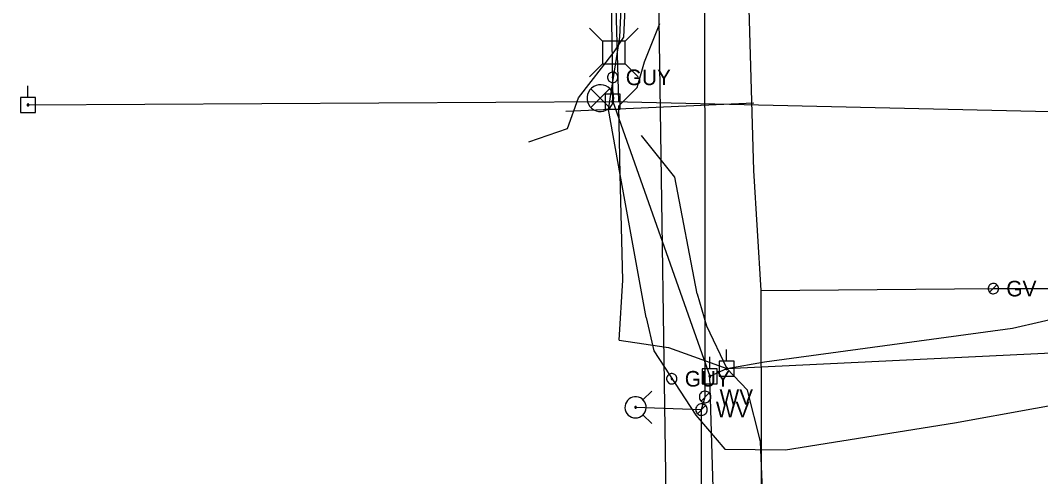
# Model space of a CAD drawing. Extents: x 600849 to 606371, y 330010 to 403088.
# Drawn here: x 601672.2 to 601924.2, y 398180.2 to 398292.8 of the extents above; entities that cross this region are included whole.
import ezdxf

# ---------------------------------------------------------------- set-up
doc = ezdxf.new("R2010")
doc.units = 0
for name, color, linetype in [('E_SIG', 7, 'Continuous'), ('E_UTL_AG_Bold', 7, 'Continuous'), ('E_UTL_EGuyWire', 7, 'Continuous'), ('E_UTL_EPowerPole', 7, 'Continuous'), ('E_UTL_FO_UG', 7, 'Continuous'), ('E_UTL_G', 7, 'Continuous'), ('E_UTL_G_UG', 7, 'Continuous'), ('E_UTL_Overhead', 7, 'Continuous'), ('E_UTL_SAN_UG', 7, 'Continuous'), ('E_UTL_T_UG', 7, 'Continuous'), ('E_UTL_TV_UG', 7, 'Continuous'), ('E_UTL_W', 7, 'Continuous'), ('E_UTL_W_UG', 7, 'Continuous'), ('E_UTL_WHydrant', 7, 'Continuous')]:
    doc.layers.add(name, color=color, linetype=linetype)

msp = doc.modelspace()

# ---------------------------------------------------------------- linework, layer by layer
at = {"layer": 'E_SIG'}
for points in [[(601818.77, 398273.63), (601818.71, 398274.25), (601818.54, 398274.85), (601818.25, 398275.41), (601817.86, 398275.9), (601817.39, 398276.32), (601816.85, 398276.63), (601816.25, 398276.83), (601815.63, 398276.92), (601815, 398276.89), (601814.4, 398276.75), (601813.82, 398276.49), (601813.31, 398276.12), (601812.88, 398275.67), (601812.54, 398275.14), (601812.31, 398274.56), (601812.19, 398273.94), (601812.19, 398273.31), (601812.31, 398272.7), (601812.54, 398272.12), (601812.88, 398271.59), (601813.31, 398271.13), (601813.82, 398270.77), (601814.4, 398270.51), (601815, 398270.36), (601815.63, 398270.33), (601816.25, 398270.42), (601816.85, 398270.63), (601817.39, 398270.94), (601817.86, 398271.35), (601818.25, 398271.84), (601818.54, 398272.4), (601818.71, 398273), (601818.77, 398273.63)], [(601817.74, 398275.96), (601813.13, 398271.31)], [(601813.13, 398275.91), (601817.78, 398271.26)]]:
    msp.add_lwpolyline(points, dxfattribs=at)
at = {"layer": 'E_UTL_AG_Bold'}
for points in [[(601815.96, 398287.7), (601812.78, 398290.88)], [(601821.59, 398287.7), (601824.78, 398290.88)], [(601821.59, 398287.7), (601815.96, 398287.7)], [(601815.96, 398287.7), (601815.96, 398282.07)], [(601821.59, 398282.07), (601821.59, 398287.7)], [(601815.96, 398282.07), (601812.78, 398278.88)], [(601815.96, 398282.07), (601821.59, 398282.07)], [(601821.59, 398282.07), (601824.78, 398278.88)]]:
    msp.add_lwpolyline(points, dxfattribs=at)
at = {"layer": 'E_UTL_EGuyWire'}
msp.add_line((601818.52, 398272.77), (601818.52, 398278.77), dxfattribs=at)
for points in [[(601819.81, 398278.77), (601819.78, 398279.01), (601819.71, 398279.25), (601819.6, 398279.46), (601819.45, 398279.66), (601819.27, 398279.81), (601819.06, 398279.94), (601818.82, 398280.02), (601818.58, 398280.05), (601818.34, 398280.04), (601818.1, 398279.98), (601817.88, 398279.88), (601817.68, 398279.74), (601817.51, 398279.56), (601817.38, 398279.36), (601817.29, 398279.13), (601817.24, 398278.89), (601817.24, 398278.65), (601817.29, 398278.41), (601817.38, 398278.18), (601817.51, 398277.98), (601817.68, 398277.8), (601817.88, 398277.66), (601818.1, 398277.56), (601818.34, 398277.5), (601818.58, 398277.49), (601818.82, 398277.52), (601819.06, 398277.6), (601819.27, 398277.72), (601819.45, 398277.88), (601819.6, 398278.08), (601819.71, 398278.29), (601819.78, 398278.53), (601819.81, 398278.77)], [(601818.68, 398278.77), (601818.68, 398278.8), (601818.67, 398278.83), (601818.66, 398278.86), (601818.64, 398278.88), (601818.62, 398278.9), (601818.59, 398278.92), (601818.56, 398278.93), (601818.53, 398278.93), (601818.5, 398278.93), (601818.47, 398278.92), (601818.44, 398278.91), (601818.42, 398278.89), (601818.4, 398278.87), (601818.38, 398278.84), (601818.37, 398278.81), (601818.36, 398278.78), (601818.36, 398278.75), (601818.37, 398278.72), (601818.38, 398278.7), (601818.4, 398278.67), (601818.42, 398278.65), (601818.44, 398278.63), (601818.47, 398278.62), (601818.5, 398278.61), (601818.53, 398278.61), (601818.56, 398278.61), (601818.59, 398278.62), (601818.62, 398278.64), (601818.64, 398278.66), (601818.66, 398278.68), (601818.67, 398278.71), (601818.68, 398278.74), (601818.68, 398278.77)], [(601834.39, 398204.32), (601834.37, 398204.56), (601834.3, 398204.8), (601834.18, 398205.01), (601834.03, 398205.21), (601833.85, 398205.36), (601833.64, 398205.49), (601833.41, 398205.57), (601833.17, 398205.6), (601832.92, 398205.59), (601832.69, 398205.53), (601832.46, 398205.43), (601832.26, 398205.29), (601832.1, 398205.11), (601831.96, 398204.91), (601831.87, 398204.68), (601831.83, 398204.44), (601831.83, 398204.2), (601831.87, 398203.96), (601831.96, 398203.73), (601832.1, 398203.53), (601832.26, 398203.35), (601832.46, 398203.21), (601832.69, 398203.11), (601832.92, 398203.05), (601833.17, 398203.04), (601833.41, 398203.07), (601833.64, 398203.15), (601833.85, 398203.27), (601834.03, 398203.43), (601834.18, 398203.63), (601834.3, 398203.84), (601834.37, 398204.08), (601834.39, 398204.32)], [(601833.27, 398204.32), (601833.26, 398204.35), (601833.25, 398204.38), (601833.24, 398204.41), (601833.22, 398204.43), (601833.2, 398204.45), (601833.17, 398204.47), (601833.14, 398204.48), (601833.11, 398204.48), (601833.08, 398204.48), (601833.05, 398204.47), (601833.03, 398204.46), (601833, 398204.44), (601832.98, 398204.42), (601832.96, 398204.39), (601832.95, 398204.36), (601832.95, 398204.33), (601832.95, 398204.3), (601832.95, 398204.27), (601832.96, 398204.25), (601832.98, 398204.22), (601833, 398204.2), (601833.03, 398204.18), (601833.05, 398204.17), (601833.08, 398204.16), (601833.11, 398204.16), (601833.14, 398204.16), (601833.17, 398204.17), (601833.2, 398204.19), (601833.22, 398204.21), (601833.24, 398204.23), (601833.25, 398204.26), (601833.26, 398204.29), (601833.27, 398204.32)]]:
    msp.add_lwpolyline(points, dxfattribs=at)
at = {"layer": 'E_UTL_EPowerPole'}
for points in [[(601674.05, 398273.79), (601674.05, 398276.69)], [(601818.49, 398274.61), (601818.49, 398277.52)], [(601820.33, 398274.61), (601816.65, 398274.61)], [(601816.65, 398274.61), (601816.65, 398270.92)], [(601820.33, 398270.92), (601820.33, 398274.61)], [(601675.9, 398273.79), (601672.21, 398273.79)], [(601672.21, 398273.79), (601672.21, 398270.09)], [(601674.32, 398271.94), (601674.32, 398271.99), (601674.31, 398272.03), (601674.28, 398272.07), (601674.26, 398272.11), (601674.22, 398272.14), (601674.18, 398272.16), (601674.14, 398272.18), (601674.1, 398272.18), (601674.05, 398272.18), (601674.01, 398272.17), (601673.96, 398272.15), (601673.93, 398272.12), (601673.9, 398272.09), (601673.87, 398272.05), (601673.85, 398272.01), (601673.85, 398271.97), (601673.85, 398271.92), (601673.85, 398271.88), (601673.87, 398271.83), (601673.9, 398271.8), (601673.93, 398271.76), (601673.96, 398271.74), (601674.01, 398271.72), (601674.05, 398271.71), (601674.1, 398271.71), (601674.14, 398271.71), (601674.18, 398271.73), (601674.22, 398271.75), (601674.26, 398271.78), (601674.28, 398271.81), (601674.31, 398271.85), (601674.32, 398271.9), (601674.32, 398271.94)], [(601675.9, 398270.09), (601675.9, 398273.79)], [(601818.76, 398272.77), (601818.76, 398272.81), (601818.74, 398272.86), (601818.72, 398272.9), (601818.7, 398272.93), (601818.66, 398272.96), (601818.62, 398272.99), (601818.58, 398273), (601818.53, 398273.01), (601818.49, 398273.01), (601818.44, 398272.99), (601818.4, 398272.98), (601818.37, 398272.95), (601818.33, 398272.92), (601818.31, 398272.88), (601818.29, 398272.84), (601818.29, 398272.79), (601818.29, 398272.75), (601818.29, 398272.7), (601818.31, 398272.66), (601818.33, 398272.62), (601818.37, 398272.59), (601818.4, 398272.56), (601818.44, 398272.54), (601818.49, 398272.53), (601818.53, 398272.53), (601818.58, 398272.54), (601818.62, 398272.55), (601818.66, 398272.58), (601818.7, 398272.6), (601818.72, 398272.64), (601818.74, 398272.68), (601818.76, 398272.72), (601818.76, 398272.77)], [(601672.21, 398270.09), (601675.9, 398270.09)], [(601816.65, 398270.92), (601820.33, 398270.92)], [(601846.63, 398208.68), (601846.63, 398211.58)], [(601842.48, 398206.79), (601842.48, 398209.7)], [(601848.48, 398208.68), (601844.79, 398208.68)], [(601844.79, 398208.68), (601844.79, 398204.98)], [(601848.48, 398204.98), (601848.48, 398208.68)], [(601844.32, 398206.79), (601840.63, 398206.79)], [(601840.63, 398206.79), (601840.63, 398203.1)], [(601844.32, 398203.1), (601844.32, 398206.79)], [(601846.9, 398206.83), (601846.9, 398206.88), (601846.89, 398206.92), (601846.86, 398206.96), (601846.84, 398207), (601846.8, 398207.03), (601846.76, 398207.05), (601846.72, 398207.06), (601846.68, 398207.07), (601846.63, 398207.07), (601846.59, 398207.06), (601846.55, 398207.04), (601846.51, 398207.01), (601846.48, 398206.98), (601846.45, 398206.94), (601846.44, 398206.9), (601846.43, 398206.86), (601846.43, 398206.81), (601846.44, 398206.77), (601846.45, 398206.72), (601846.48, 398206.69), (601846.51, 398206.65), (601846.55, 398206.63), (601846.59, 398206.61), (601846.63, 398206.6), (601846.68, 398206.59), (601846.72, 398206.6), (601846.76, 398206.62), (601846.8, 398206.64), (601846.84, 398206.67), (601846.86, 398206.7), (601846.89, 398206.74), (601846.9, 398206.79), (601846.9, 398206.83)], [(601842.75, 398204.94), (601842.74, 398204.99), (601842.73, 398205.03), (601842.71, 398205.07), (601842.68, 398205.11), (601842.65, 398205.14), (601842.61, 398205.16), (601842.56, 398205.18), (601842.52, 398205.18), (601842.47, 398205.18), (601842.43, 398205.17), (601842.39, 398205.15), (601842.35, 398205.12), (601842.32, 398205.09), (601842.3, 398205.05), (601842.28, 398205.01), (601842.27, 398204.97), (601842.27, 398204.92), (601842.28, 398204.88), (601842.3, 398204.84), (601842.32, 398204.8), (601842.35, 398204.76), (601842.39, 398204.74), (601842.43, 398204.72), (601842.47, 398204.71), (601842.52, 398204.71), (601842.56, 398204.71), (601842.61, 398204.73), (601842.65, 398204.75), (601842.68, 398204.78), (601842.71, 398204.82), (601842.73, 398204.86), (601842.74, 398204.9), (601842.75, 398204.94)], [(601844.79, 398204.98), (601848.48, 398204.98)], [(601840.63, 398203.1), (601844.32, 398203.1)]]:
    msp.add_lwpolyline(points, dxfattribs=at)
at = {"layer": 'E_UTL_FO_UG'}
for points in [[(601820.25, 398288.69), (601822.54, 398338.23), (601829.33, 398338.93), (601827.68, 398416.8), (601821.04, 398415.63), (601830.29, 398452.55)], [(601818.89, 398285.08), (601821.24, 398288.67), (601823.6, 398338.38), (601821.65, 398415.53), (601816.81, 398445.54)], [(601826.8, 398219.46), (601820.39, 398254.73), (601817.47, 398270.8), (601820.25, 398288.69)], [(601797.8, 398262.82), (601807.35, 398266.13), (601810.02, 398273.66), (601818.89, 398285.08)], [(601826.8, 398219.46), (601828.63, 398211.19), (601839.04, 398195.3), (601846.21, 398186.92), (601861.16, 398186.8)], [(601861.16, 398186.8), (601902.91, 398193.45), (601942.93, 398200.71), (601974.02, 398206.35), (601994.36, 398208.96), (602038.01, 398210.16), (602051.06, 398199.43), (602058.54, 398185.63)]]:
    msp.add_lwpolyline(points, dxfattribs=at)
at = {"layer": 'E_UTL_G'}
for points in [[(601913.81, 398226.58), (601913.79, 398226.83), (601913.72, 398227.06), (601913.61, 398227.28), (601913.46, 398227.47), (601913.27, 398227.63), (601913.06, 398227.75), (601912.83, 398227.83), (601912.59, 398227.87), (601912.34, 398227.85), (601912.11, 398227.8), (601911.89, 398227.69), (601911.69, 398227.55), (601911.52, 398227.38), (601911.39, 398227.17), (601911.3, 398226.95), (601911.25, 398226.71), (601911.25, 398226.46), (601911.3, 398226.22), (601911.39, 398226), (601911.52, 398225.79), (601911.69, 398225.61), (601911.89, 398225.47), (601912.11, 398225.37), (601912.34, 398225.31), (601912.59, 398225.3), (601912.83, 398225.34), (601913.06, 398225.42), (601913.27, 398225.54), (601913.46, 398225.7), (601913.61, 398225.89), (601913.72, 398226.11), (601913.79, 398226.34), (601913.81, 398226.58)], [(601911.62, 398225.68), (601913.43, 398227.49)]]:
    msp.add_lwpolyline(points, dxfattribs=at)
at = {"layer": 'E_UTL_G_UG'}
for points in [[(601855.19, 398226.11), (601853.33, 398255.76), (601852.25, 398295.67), (601850.77, 398338.85), (601850.19, 398384.26), (601848.38, 398433.34), (601848.23, 398435.09), (601847.69, 398450.57), (601847.68, 398451.16), (601847.93, 398482.27), (601847.04, 398563.69), (601846.65, 398581.88), (601845.72, 398620.07), (601844.78, 398659.8), (601843.05, 398710.64), (601842.26, 398757.97), (601841.06, 398820.62), (601839.42, 398879.66)], [(601853.33, 398272.36), (601806.97, 398270.31)], [(601855.19, 398226.11), (601912.46, 398226.6), (601912.53, 398226.58), (602058.8, 398226.62)], [(601855.36, 398151.16), (601855.19, 398226.11)]]:
    msp.add_lwpolyline(points, dxfattribs=at)
at = {"layer": 'E_UTL_Overhead'}
for points in [[(601799.71, 399128), (601802.67, 398978.9), (601805.44, 398837.6), (601808.29, 398687.36), (601814.03, 398508.79), (601815.62, 398465.02), (601815.47, 398454.62), (601818.52, 398272.77), (601842.51, 398204.94), (601846.66, 398206.83), (601971.29, 398212.9), (602201.47, 398217.45), (602455.18, 398214.45), (602672.91, 398212.36), (602889.72, 398211.91), (603174.13, 398213.34), (603438.35, 398217.5), (603564.62, 398219.01), (603722.34, 398221.33)], [(601674.08, 398271.94), (601818.52, 398272.77), (601951.76, 398269.75), (601972.43, 398213)], [(601849.2, 397981.91), (601842.51, 398204.94)]]:
    msp.add_lwpolyline(points, dxfattribs=at)
at = {"layer": 'E_UTL_SAN_UG'}
msp.add_lwpolyline([(601834.58, 397979.3), (601827.27, 398477.97), (601824.22, 398555.37), (601823.94, 398602.6), (601823.36, 398635.14), (601822.76, 398683.08), (601820.93, 398724.67), (601817.01, 398811.67), (601816.14, 398892.72), (601815.6, 398929.5), (601815.23, 398967.73), (601816.12, 399020.67), (601816.07, 399067.52), (601809, 399163.56), (601809.63, 399289.25), (601808.51, 399354.86), (601805.68, 399399.45), (601802.75, 399484.94), (601799.12, 399562.02), (601798.13, 399736.67), (601901.37, 399736.39)], dxfattribs=at)
at = {"layer": 'E_UTL_T_UG'}
for points in [[(601820.07, 398213.89), (601821.01, 398228.66), (601820.39, 398254.73), (601819.99, 398271.72), (601824.59, 398276.22), (601826.39, 398282.61), (601830.12, 398292.09)], [(601839.34, 398225.26), (601833.85, 398254.11), (601825.61, 398264.41)], [(601839.34, 398225.26), (601841.71, 398217.42), (601846.66, 398206.83)], [(601820.07, 398213.89), (601832.26, 398212.07), (601846.66, 398206.83)], [(601855.58, 398174.69), (601855.01, 398188.83), (601851.77, 398201.54), (601846.66, 398206.83)]]:
    msp.add_lwpolyline(points, dxfattribs=at)
at = {"layer": 'E_UTL_TV_UG'}
for points in [[(601819.99, 398272.77), (601808.29, 398687.36)], [(601846.66, 398206.83), (601856.04, 398208.48), (601917.27, 398216.8), (601931.58, 398220.08), (601995.02, 398223.34), (602037.65, 398221.51), (602079.24, 398219.86), (602155.1, 398220.45), (602201.75, 398219.96), (602262.71, 398218.68), (602302.74, 398218.72), (602410.86, 398217.92), (602454.66, 398215.89), (602483.44, 398221.67), (602523.84, 398220.75), (602608.24, 398219.59), (602659.56, 398218.07), (602684.31, 398217.9), (602710.43, 398215.71), (602791.34, 398212.59), (602861.22, 398214.04), (602886.05, 398214.01), (602889.72, 398211.91)]]:
    msp.add_lwpolyline(points, dxfattribs=at)
at = {"layer": 'E_UTL_W'}
for points in [[(601842.76, 398199.83), (601842.74, 398200.1), (601842.66, 398200.36), (601842.54, 398200.6), (601842.37, 398200.81), (601842.17, 398200.99), (601841.93, 398201.12), (601841.67, 398201.21), (601841.41, 398201.25), (601841.14, 398201.24), (601840.87, 398201.17), (601840.63, 398201.06), (601840.4, 398200.9), (601840.22, 398200.71), (601840.07, 398200.48), (601839.97, 398200.23), (601839.92, 398199.96), (601839.92, 398199.69), (601839.97, 398199.42), (601840.07, 398199.17), (601840.22, 398198.94), (601840.4, 398198.75), (601840.63, 398198.59), (601840.87, 398198.48), (601841.14, 398198.41), (601841.41, 398198.4), (601841.67, 398198.44), (601841.93, 398198.53), (601842.17, 398198.66), (601842.37, 398198.84), (601842.54, 398199.05), (601842.66, 398199.3), (601842.74, 398199.56), (601842.76, 398199.83)], [(601840.33, 398198.82), (601842.35, 398200.83)], [(601841.87, 398196.71), (601841.85, 398196.98), (601841.77, 398197.24), (601841.65, 398197.48), (601841.48, 398197.69), (601841.27, 398197.87), (601841.04, 398198), (601840.78, 398198.09), (601840.51, 398198.13), (601840.24, 398198.12), (601839.98, 398198.05), (601839.73, 398197.94), (601839.51, 398197.78), (601839.33, 398197.59), (601839.18, 398197.36), (601839.08, 398197.11), (601839.03, 398196.84), (601839.03, 398196.57), (601839.08, 398196.31), (601839.18, 398196.05), (601839.33, 398195.83), (601839.51, 398195.63), (601839.73, 398195.47), (601839.98, 398195.36), (601840.24, 398195.3), (601840.51, 398195.28), (601840.78, 398195.32), (601841.04, 398195.41), (601841.27, 398195.55), (601841.48, 398195.72), (601841.65, 398195.94), (601841.77, 398196.18), (601841.85, 398196.44), (601841.87, 398196.71)], [(601839.44, 398195.7), (601841.45, 398197.71)]]:
    msp.add_lwpolyline(points, dxfattribs=at)
at = {"layer": 'E_UTL_W_UG'}
for points in [[(601824.16, 398197.27), (601840.45, 398196.71), (601841.34, 398199.83), (601841.28, 398342.75), (601840.62, 398415.75), (601841.5, 398421.17), (601841.39, 398465.47), (601840.94, 398510.19), (601840.03, 398586.22), (601835.58, 398667.05), (601837.06, 398671.26), (601833.62, 398740.72), (601832.23, 398798.33), (601831.17, 398840.3), (601829.18, 398889.33), (601827.46, 398929.19), (601827.81, 398993.9), (601827.18, 399023.94), (601825.9, 399089.09)], [(601751.6, 397731.9), (601840.55, 397731.9), (601839.85, 397967.55), (601840.68, 397972.31), (601840.45, 398196.71)]]:
    msp.add_lwpolyline(points, dxfattribs=at)
at = {"layer": 'E_UTL_WHydrant'}
for points in [[(601825.99, 398199.1), (601828.14, 398201.25)], [(601824.16, 398194.65), (601824.65, 398194.69), (601825.13, 398194.83), (601825.58, 398195.06), (601825.97, 398195.37), (601826.3, 398195.75), (601826.54, 398196.18), (601826.71, 398196.65), (601826.78, 398197.14), (601826.75, 398197.64), (601826.64, 398198.13), (601826.43, 398198.58), (601826.14, 398198.99), (601825.78, 398199.33), (601825.36, 398199.6), (601824.9, 398199.79), (601824.41, 398199.88), (601823.91, 398199.88), (601823.42, 398199.79), (601822.96, 398199.6), (601822.54, 398199.33), (601822.18, 398198.99), (601821.89, 398198.58), (601821.68, 398198.13), (601821.56, 398197.64), (601821.54, 398197.14), (601821.61, 398196.65), (601821.77, 398196.18), (601822.02, 398195.75), (601822.35, 398195.37), (601822.74, 398195.06), (601823.18, 398194.83), (601823.66, 398194.69), (601824.16, 398194.65)], [(601824.16, 398197.07), (601824.2, 398197.07), (601824.23, 398197.08), (601824.27, 398197.1), (601824.3, 398197.12), (601824.32, 398197.15), (601824.34, 398197.19), (601824.35, 398197.22), (601824.36, 398197.26), (601824.36, 398197.3), (601824.35, 398197.34), (601824.33, 398197.37), (601824.31, 398197.4), (601824.28, 398197.43), (601824.25, 398197.45), (601824.22, 398197.46), (601824.18, 398197.47), (601824.14, 398197.47), (601824.1, 398197.46), (601824.07, 398197.45), (601824.03, 398197.43), (601824.01, 398197.4), (601823.98, 398197.37), (601823.97, 398197.34), (601823.96, 398197.3), (601823.96, 398197.26), (601823.96, 398197.22), (601823.98, 398197.19), (601824, 398197.15), (601824.02, 398197.12), (601824.05, 398197.1), (601824.08, 398197.08), (601824.12, 398197.07), (601824.16, 398197.07)], [(601825.99, 398195.43), (601828.14, 398193.29)]]:
    msp.add_lwpolyline(points, dxfattribs=at)

# ---------------------------------------------------------------- texts
at = {"layer": 'E_UTL_EGuyWire'}
for p in [(601821.73, 398276.84), (601836.31, 398202.39)]:
    msp.add_text('GUY', height=3.85, dxfattribs=at).set_placement(p)
at = {"layer": 'E_UTL_G'}
msp.add_text('GV', height=3.85, dxfattribs=at).set_placement((601915.74, 398224.66))
at = {"layer": 'E_UTL_W'}
for p in [(601844.9, 398197.9), (601844.01, 398194.78)]:
    msp.add_text('WV', height=3.85, dxfattribs=at).set_placement(p)

doc.saveas('drawing.dxf')
